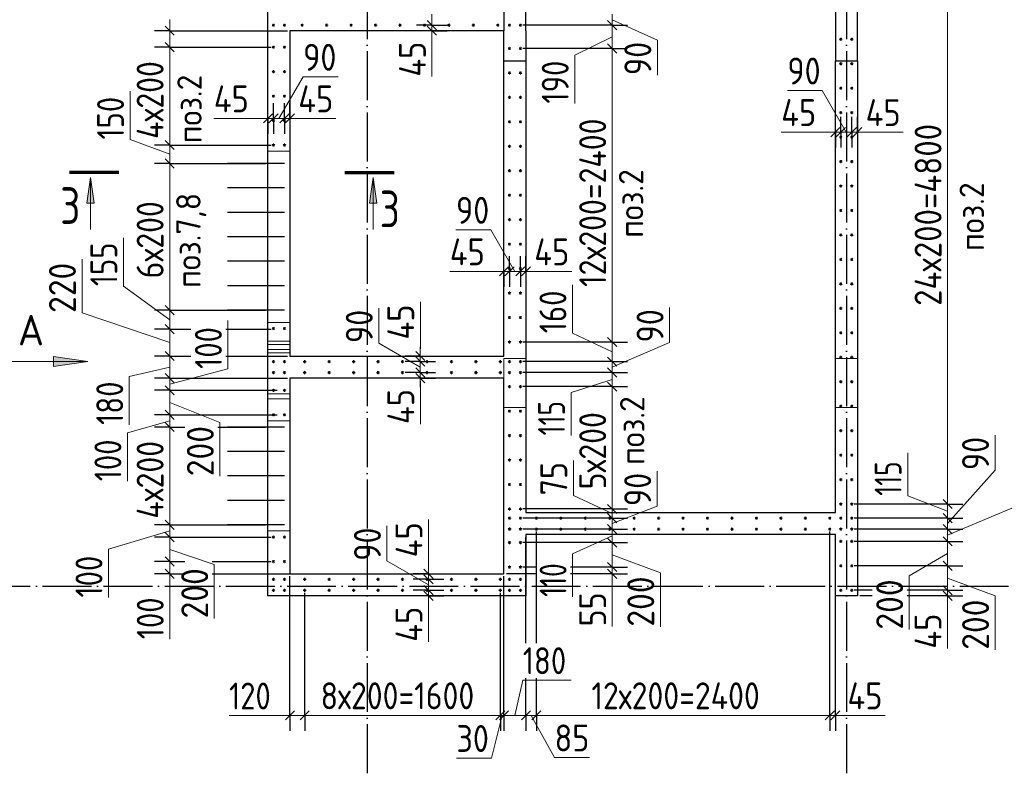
# Model space of a CAD drawing. Header units: millimetres. Extents: x -49773 to 2322955, y -3321 to 58485.
# Tile 279 of 580: x 1084516 to 1092569, y 29546 to 35674. Entities that reach past the tile are written whole.
import ezdxf

# ---------------------------------------------------------------- set-up
doc = ezdxf.new("R2010")
doc.units = ezdxf.units.MM
for name, pattern in [('______11', [500, 400, -50, 0, -50]), ('______2', [270, 200, -70]), ('______5', [1100, 800, -100, 100, -100])]:
    doc.linetypes.add(name, pattern=pattern)
for name, color, linetype, lineweight in [('Standard', 7, 'Continuous', 25), ('Арм.стержн. вертикальными 1', 22, 'Continuous', 35), ('Обозначение разреза_ общее', 7, 'Continuous', 25), ('Размерная линия_ общее', 7, 'Continuous', 13), ('Стена_ общее', 7, 'Continuous', 35)]:
    doc.layers.add(name, color=color, linetype=linetype, lineweight=lineweight)
doc.layers.add('Осевая линия_ общее', color=7, linetype='______5', lineweight=13, true_color=0xa0a0a0)
doc.styles.add('ISOCPEUR', font='txt')

msp = doc.modelspace()

# ---------------------------------------------------------------- hatches: boundary and pattern name
at = {"layer": 'Обозначение разреза_ общее', "linetype": 'Continuous', "lineweight": 13, "transparency": 33554687}
for points in [[(1085065.7, 34173.5), (1085095.7, 34383.5), (1085125.7, 34173.5)], [(1087377, 34173.5), (1087407, 34383.5), (1087437, 34173.5)], [(1084792.9, 32919.6), (1085072.9, 32879.6), (1084792.9, 32839.6)]]:
    msp.add_hatch(color=7, dxfattribs=at).paths.add_polyline_path(points, flags=16)

# ---------------------------------------------------------------- linework, layer by layer
at = {"layer": 'Арм.стержн. вертикальными 1', "color": 4, "linetype": 'Continuous', "lineweight": 25, "transparency": 33554687}
for p, q in [((1086591.7, 34498.9), (1086216.7, 34498.9)), ((1086681.7, 34498.9), (1086386.7, 34498.9)), ((1086591.7, 34298.9), (1086216.7, 34298.9)), ((1086681.7, 34298.9), (1086386.7, 34298.9)), ((1086591.7, 34098.9), (1086216.7, 34098.9)), ((1086681.7, 34098.9), (1086386.7, 34098.9)), ((1086591.7, 33898.9), (1086216.7, 33898.9)), ((1086681.7, 33898.9), (1086386.7, 33898.9)), ((1086591.7, 33698.9), (1086216.7, 33698.9)), ((1086681.7, 33698.9), (1086386.7, 33698.9)), ((1086591.7, 33498.9), (1086216.7, 33498.9)), ((1086681.7, 33498.9), (1086386.7, 33498.9)), ((1086591.7, 33298.9), (1086216.7, 33298.9)), ((1086681.7, 33298.9), (1086386.7, 33298.9)), ((1086591.7, 32343.9), (1086216.7, 32343.9)), ((1086681.7, 32343.9), (1086386.7, 32343.9)), ((1086591.7, 32143.9), (1086216.7, 32143.9)), ((1086681.7, 32143.9), (1086386.7, 32143.9)), ((1086591.7, 31943.9), (1086216.7, 31943.9)), ((1086681.7, 31943.9), (1086386.7, 31943.9)), ((1086591.7, 31743.9), (1086216.7, 31743.9)), ((1086681.7, 31743.9), (1086386.7, 31743.9)), ((1086591.7, 31543.9), (1086216.7, 31543.9)), ((1086681.7, 31543.9), (1086386.7, 31543.9))]:
    msp.add_line(p, q, dxfattribs=at)
at = {"layer": 'Арм.стержн. вертикальными 1', "color": 4, "linetype": 'Continuous', "lineweight": 50, "transparency": 33554687}
for centre in [(1086592.1, 35628.9), (1086681.7, 35628.9), (1086826.7, 35629.4), (1087026.7, 35629.4), (1087226.7, 35629.4), (1087426.7, 35629.4), (1087626.7, 35629.4), (1087826.7, 35629.4), (1088026.7, 35629.4), (1088226.7, 35629.4), (1088426.7, 35629.4), (1088522.1, 35628.9), (1088611.7, 35628.9), (1091231.7, 35513.9), (1091321.7, 35513.9), (1086592.1, 35448.9), (1086681.7, 35448.9), (1088522.1, 35438.9), (1088611.7, 35438.9), (1091231.7, 35313.9), (1091321.7, 35313.9), (1086592.1, 35248.9), (1086681.7, 35248.9), (1088522.1, 35238.9), (1088611.7, 35238.9), (1091231.7, 35113.9), (1091321.7, 35113.9), (1086592.1, 35048.9), (1086681.7, 35048.9), (1088522.1, 35038.9), (1088611.7, 35038.9), (1091231.7, 34913.9), (1091321.7, 34913.9), (1086592.1, 34848.9), (1086681.7, 34848.9), (1088522.1, 34838.9), (1088611.7, 34838.9), (1091231.7, 34713.9), (1091321.7, 34713.9), (1086592.1, 34648.9), (1086681.7, 34648.9), (1088522.1, 34638.9), (1088611.7, 34638.9), (1091231.7, 34513.9), (1091321.7, 34513.9), (1088522.1, 34438.9), (1088611.7, 34438.9), (1091231.7, 34313.9), (1091321.7, 34313.9), (1088522.1, 34238.9), (1088611.7, 34238.9), (1091231.7, 34113.9), (1091321.7, 34113.9), (1088522.1, 34038.9), (1088611.7, 34038.9), (1091231.7, 33913.9), (1091321.7, 33913.9), (1088522.1, 33838.9), (1088611.7, 33838.9), (1091231.7, 33713.9), (1091321.7, 33713.9), (1088522.1, 33638.9), (1088611.7, 33638.9), (1091231.7, 33513.9), (1091321.7, 33513.9), (1088522.1, 33438.9), (1088611.7, 33438.9), (1091231.7, 33313.9), (1091321.7, 33313.9), (1088522.1, 33238.9), (1088611.7, 33238.9), (1086592.1, 33148.9), (1086681.7, 33148.9), (1091231.7, 33113.9), (1091321.7, 33113.9), (1088522.1, 33038.9), (1088611.7, 33038.9), (1086592.1, 32878.4), (1086681.7, 32878.4), (1086847.2, 32878.4), (1087047.2, 32878.4), (1087247.2, 32878.4), (1087447.2, 32878.4), (1087647.2, 32878.4), (1087847.2, 32878.4), (1088047.2, 32878.4), (1088247.2, 32878.4), (1088447.2, 32878.4), (1088522.1, 32878.4), (1088611.7, 32878.4), (1091231.7, 32913.9), (1091321.7, 32913.9), (1086592.1, 32788.9), (1086681.7, 32788.9), (1086847.2, 32788.9), (1087047.2, 32788.9), (1087247.2, 32788.9), (1087447.2, 32788.9), (1087647.2, 32788.9), (1087847.2, 32788.9), (1088047.2, 32788.9), (1088247.2, 32788.9), (1088447.2, 32788.9), (1088522.1, 32788.9), (1088611.7, 32788.9), (1091231.7, 32713.9), (1091321.7, 32713.9), (1086592.1, 32643.9), (1086681.7, 32643.9), (1088522.1, 32673.9), (1088611.7, 32673.9), (1088522.1, 32473.9), (1088611.7, 32473.9), (1091231.7, 32513.9), (1091321.7, 32513.9), (1086592.1, 32443.9), (1086681.7, 32443.9), (1091231.7, 32313.9), (1091321.7, 32313.9), (1088522.1, 32273.9), (1088611.7, 32273.9), (1088522.1, 32073.9), (1088611.7, 32073.9), (1091231.7, 32113.9), (1091321.7, 32113.9), (1091231.7, 31913.9), (1091321.7, 31913.9), (1088522.1, 31873.9), (1088611.7, 31873.9), (1088522.1, 31673.9), (1088611.7, 31673.9), (1091231.7, 31713.9), (1091321.7, 31713.9), (1088522.6, 31598.9), (1088612.2, 31598.9), (1088741.7, 31598.9), (1088941.7, 31598.9), (1089141.7, 31598.9), (1089341.7, 31598.9), (1089541.7, 31598.9), (1089741.7, 31598.9), (1089941.7, 31598.9), (1090141.7, 31598.9), (1090341.7, 31598.9), (1090541.7, 31598.9), (1090741.7, 31598.9), (1090941.7, 31598.9), (1091141.7, 31598.9), (1091231.7, 31598.9), (1091321.2, 31598.9), (1088522.6, 31509.4), (1088612.2, 31509.4), (1088741.7, 31508.9), (1088941.7, 31508.9), (1089141.7, 31508.9), (1089341.7, 31508.9), (1089541.7, 31508.9), (1089741.7, 31508.9), (1089941.7, 31508.9), (1090141.7, 31508.9), (1090341.7, 31508.9), (1090541.7, 31508.9), (1090741.7, 31508.9), (1090941.7, 31508.9), (1091141.7, 31508.9), (1091231.7, 31509.4), (1091321.2, 31509.4), (1086592.1, 31443.9), (1086681.7, 31443.9), (1088522.2, 31398.9), (1088611.7, 31398.9), (1091231.7, 31408.9), (1091321.7, 31408.9), (1086592.1, 31243.9), (1086681.7, 31243.9), (1088522.2, 31198.9), (1088611.7, 31198.9), (1091231.7, 31208.9), (1091321.7, 31208.9), (1086592.1, 31098.4), (1086681.7, 31098.4), (1086847.2, 31098.4), (1087047.2, 31098.4), (1087247.2, 31098.4), (1087447.2, 31098.4), (1087647.2, 31098.4), (1087847.2, 31098.4), (1088047.2, 31098.4), (1088247.2, 31098.4), (1088447.2, 31098.4), (1088522.1, 31098.4), (1088611.7, 31098.4), (1086592.1, 31008.9), (1086681.7, 31008.9), (1086847.2, 31008.9), (1087047.2, 31008.9), (1087247.2, 31008.9), (1087447.2, 31008.9), (1087647.2, 31008.9), (1087847.2, 31008.9), (1088047.2, 31008.9), (1088247.2, 31008.9), (1088447.2, 31008.9), (1088522.1, 31008.9), (1088611.7, 31008.9), (1091231.7, 31008.9), (1091321.7, 31008.9)]:
    msp.add_circle(centre, 5, dxfattribs=at)
at = {"layer": 'Обозначение разреза_ общее', "color": 7, "linetype": 'Continuous', "lineweight": 70, "transparency": 33554687}
for p, q in [((1085326.4, 34423.5), (1084924.4, 34423.5)), ((1087176.4, 34423.5), (1087578.4, 34423.5))]:
    msp.add_line(p, q, dxfattribs=at)
at = {"layer": 'Обозначение разреза_ общее', "color": 7, "linetype": 'Continuous', "lineweight": 13, "transparency": 33554687}
for p, q in [((1085065.7, 34173.5), (1085095.7, 34383.5)), ((1085095.7, 34383.5), (1085095.7, 33959.5)), ((1085095.7, 34383.5), (1085095.7, 34383.5)), ((1085095.7, 34383.5), (1085095.7, 34383.5)), ((1085095.7, 34383.5), (1085095.7, 34383.5)), ((1085095.7, 34383.5), (1085125.7, 34173.5)), ((1087377, 34173.5), (1087407, 34383.5)), ((1087407, 34383.5), (1087407, 33959.5)), ((1087407, 34383.5), (1087407, 34383.5)), ((1087407, 34383.5), (1087407, 34383.5)), ((1087407, 34383.5), (1087407, 34383.5)), ((1087407, 34383.5), (1087437, 34173.5)), ((1085125.7, 34173.5), (1085065.7, 34173.5)), ((1085095.7, 34173.5), (1085095.7, 34158.5)), ((1087437, 34173.5), (1087377, 34173.5)), ((1087407, 34173.5), (1087407, 34158.5)), ((1085072.9, 32879.6), (1083732.9, 32879.6)), ((1084792.9, 32879.6), (1084772.9, 32879.6)), ((1084792.9, 32839.6), (1084792.9, 32919.6)), ((1084792.9, 32919.6), (1085072.9, 32879.6)), ((1085072.9, 32879.6), (1084792.9, 32839.6)), ((1085072.9, 32879.6), (1085072.9, 32879.6)), ((1085072.9, 32879.6), (1085072.9, 32879.6)), ((1085072.9, 32879.6), (1085072.9, 32879.6))]:
    msp.add_line(p, q, dxfattribs=at)
at = {"layer": 'Осевая линия_ общее', "color": 253, "linetype": '______11', "lineweight": -3, "true_color": 0xa0a0a0, "transparency": 33554687}
for p, q in [((1087356.7, 36915.9), (1087356.7, 20029.5)), ((1091276.7, 36915.9), (1091276.7, 20029.5)), ((1055696.7, 31043.9), (1100211.6, 31043.9))]:
    msp.add_line(p, q, dxfattribs=at)
at = {"layer": 'Размерная линия_ общее', "color": 7, "linetype": 'Continuous', "lineweight": 13, "transparency": 33554687}
for p, q in [((1092105.2, 31713.9), (1092105.2, 36513.9)), ((1085743, 35516.4), (1085743.4, 35676.2)), ((1087887.4, 35629.4), (1087887.4, 35718.9)), ((1089362.1, 35628.9), (1089362.1, 35718.4)), ((1089362.1, 35673.6), (1089731.6, 35506.9)), ((1085743, 35583.9), (1085743, 35658.9)), ((1087887.4, 35583.9), (1087887.4, 35629.4)), ((1087887.4, 35606.6), (1087888, 35516.2)), ((1089362.1, 35438.9), (1089362.1, 35628.9)), ((1085743, 35448.9), (1085743, 35583.9)), ((1087887.4, 35583.9), (1087887.4, 35508.9)), ((1087888, 35516.2), (1087888, 35208.2)), ((1089362.1, 35533.9), (1089055.9, 35384.1)), ((1085743, 34648.9), (1085743, 35448.9)), ((1089362.1, 33038.9), (1089362.1, 35438.9)), ((1089731.6, 35506.9), (1089731.6, 35220.9)), ((1089055.9, 35384.1), (1089055.9, 34988.1)), ((1086636.4, 34867.1), (1086834.3, 35206.5)), ((1086834.3, 35206.5), (1087120.3, 35206.5)), ((1085419.2, 34693.8), (1085419.2, 35089.8)), ((1091080.3, 35094.1), (1090794.3, 35094.1)), ((1091276.4, 34754.8), (1091080.3, 35094.1)), ((1086411.6, 34866.8), (1086103.7, 34866.8)), ((1086569.2, 34867.1), (1086411.6, 34866.8)), ((1086546.7, 34867.1), (1086471.7, 34867.1)), ((1086591.7, 34867.1), (1086546.7, 34867.1)), ((1086681.2, 34867.1), (1086591.7, 34867.1)), ((1086726.7, 34867.1), (1086681.2, 34867.1)), ((1086703.9, 34867.1), (1086794.4, 34866.5)), ((1086726.7, 34867.1), (1086801.7, 34867.1)), ((1086794.4, 34866.5), (1087102.4, 34866.5)), ((1091051.7, 34754.5), (1090743.7, 34754.5)), ((1091209.2, 34754.8), (1091051.7, 34754.5)), ((1091186.7, 34754.8), (1091111.7, 34754.8)), ((1091231.7, 34754.8), (1091186.7, 34754.8)), ((1091321.2, 34754.8), (1091231.7, 34754.8)), ((1091366.7, 34754.8), (1091321.2, 34754.8)), ((1091343.9, 34754.8), (1091434.4, 34754.2)), ((1091366.7, 34754.8), (1091441.7, 34754.8)), ((1091434.4, 34754.2), (1091742.3, 34754.2)), ((1085743, 34573.9), (1085419.2, 34693.8)), ((1085743, 34498.9), (1085743, 34648.9)), ((1085743, 33298.9), (1085743, 34498.9)), ((1088370.3, 33955.5), (1088084.3, 33955.5)), ((1088566.4, 33616.2), (1088370.3, 33955.5)), ((1085364.6, 33495.5), (1085364.6, 33891.5)), ((1085025.9, 33276.2), (1085025.9, 33716.2)), ((1088341.7, 33615.8), (1088033.7, 33615.8)), ((1088499.2, 33616.2), (1088341.7, 33615.8)), ((1088476.7, 33616.2), (1088401.7, 33616.2)), ((1088521.7, 33616.2), (1088476.7, 33616.2)), ((1088611.2, 33616.2), (1088521.7, 33616.2)), ((1088656.7, 33616.2), (1088611.2, 33616.2)), ((1088633.9, 33616.2), (1088724.4, 33615.5)), ((1088656.7, 33616.2), (1088731.7, 33616.2)), ((1088724.4, 33615.5), (1089032.3, 33615.5)), ((1089037.1, 33110.7), (1089037.1, 33506.7)), ((1085743, 33221.4), (1085364.6, 33495.5)), ((1087793, 33058.9), (1087793, 33366.9)), ((1085743, 33033.9), (1085025.9, 33276.2)), ((1085743, 33143.9), (1085743, 33298.9)), ((1087453.4, 33030.3), (1087453.4, 33316.3)), ((1089831.6, 33035.2), (1089831.6, 33321.2)), ((1086219.6, 32819), (1086219.6, 33215)), ((1085743, 32923.9), (1085743, 33143.9)), ((1089362.1, 32958.7), (1089037.1, 33110.7)), ((1087792.7, 32834.1), (1087453.4, 33030.3)), ((1087792.7, 32901.4), (1087793, 33058.9)), ((1089362.1, 32878.4), (1089362.1, 33038.9)), ((1089362.1, 32833.6), (1089831.6, 33035.2)), ((1087792.7, 32923.9), (1087792.7, 32998.9)), ((1085743, 32743.9), (1085743, 32923.9)), ((1087792.7, 32878.9), (1087792.7, 32923.9)), ((1087792.7, 32789.4), (1087792.7, 32878.9)), ((1089362.1, 32788.9), (1089362.1, 32878.4)), ((1085743, 32833.9), (1085412.8, 32757.5)), ((1085743, 32693.9), (1086219.6, 32819)), ((1087792.7, 32743.9), (1087792.7, 32789.4)), ((1089362.1, 32673.9), (1089362.1, 32788.9)), ((1085412.8, 32757.5), (1085412.8, 32361.5)), ((1085743, 32643.9), (1085743, 32743.9)), ((1087792.7, 32766.6), (1087793.3, 32676.2)), ((1087792.7, 32743.9), (1087792.7, 32668.9)), ((1089362.1, 32731.4), (1089025.6, 32627.2)), ((1085743, 32443.9), (1085743, 32643.9)), ((1087793.3, 32676.2), (1087793.3, 32368.2)), ((1089025.6, 32627.2), (1089025.6, 32275.2)), ((1089362.1, 31673.9), (1089362.1, 32673.9)), ((1085743, 32543.9), (1086153.5, 32381.3)), ((1085743, 32393.9), (1085397.8, 32296.1)), ((1085743, 32343.9), (1085743, 32443.9)), ((1086153.5, 32381.3), (1086153.5, 31941.3)), ((1085397.8, 32296.1), (1085397.8, 31900.1)), ((1085743, 31543.9), (1085743, 32343.9)), ((1092493.2, 31991.5), (1092493.2, 32277.5)), ((1091778.2, 31781.6), (1091778.2, 32133.6)), ((1089044.5, 31784.6), (1089044.5, 32070.6)), ((1089730.2, 31697.4), (1089730.2, 31983.4)), ((1092105.2, 31554.1), (1092493.2, 31991.5)), ((1089362.1, 31636.4), (1089044.5, 31784.6)), ((1092105.2, 31656.4), (1091778.2, 31781.6)), ((1092105.2, 31459.1), (1092878, 31786.3)), ((1089362.1, 31554.1), (1089730.2, 31697.4)), ((1089362.1, 31598.9), (1089362.1, 31673.9)), ((1092105.2, 31598.9), (1092105.2, 31713.9)), ((1087859.8, 31278.9), (1087859.8, 31586.9)), ((1089362.1, 31509.4), (1089362.1, 31598.9)), ((1092105.2, 31509.4), (1092105.2, 31598.9)), ((1085743, 31493.9), (1085243, 31345.5)), ((1085743, 31443.9), (1085743, 31543.9)), ((1087520.1, 31250.3), (1087520.1, 31536.3)), ((1089362.1, 31398.9), (1089362.1, 31509.4)), ((1092105.2, 31408.9), (1092105.2, 31509.4)), ((1085743, 31243.9), (1085743, 31443.9)), ((1089362.1, 31454.1), (1089038.4, 31307.2)), ((1092105.2, 31208.9), (1092105.2, 31408.9)), ((1085243, 31345.5), (1085243, 30949.6)), ((1085743, 31343.9), (1086107.6, 31218.7)), ((1089362.1, 31198.9), (1089362.1, 31398.9)), ((1085743, 31143.9), (1085743, 31243.9)), ((1087859.4, 31054.1), (1087520.1, 31250.3)), ((1087859.4, 31121.4), (1087859.8, 31278.9)), ((1089038.4, 31307.2), (1089038.4, 30955.2)), ((1089362.1, 31298.9), (1089755.6, 31151.6)), ((1092105.2, 31308.9), (1091791.1, 31127.3)), ((1085743, 31193.9), (1085744, 31004.7)), ((1086107.6, 31218.7), (1086107.6, 30778.7)), ((1087859.4, 31143.9), (1087859.4, 31218.9)), ((1089362.1, 31143.9), (1089362.1, 31198.9)), ((1089362.1, 31171.4), (1089362.2, 30999.4)), ((1092105.2, 31008.9), (1092105.2, 31208.9)), ((1085743, 31143.9), (1085743, 31068.9)), ((1087859.4, 31098.9), (1087859.4, 31143.9)), ((1087859.4, 31009.4), (1087859.4, 31098.9)), ((1089362.1, 31143.9), (1089362.1, 31068.9)), ((1089755.6, 31151.6), (1089755.6, 30711.6)), ((1091791.1, 31127.3), (1091791.1, 30687.3)), ((1092105.2, 31108.9), (1092493.3, 30962.4)), ((1085744, 31004.7), (1085744, 30608.7)), ((1087859.4, 30963.9), (1087859.4, 31009.4)), ((1092105.2, 30963.9), (1092105.2, 31008.9)), ((1087859.4, 30986.6), (1087860, 30896.2)), ((1087859.4, 30963.9), (1087859.4, 30888.9)), ((1089362.2, 30999.4), (1089362.2, 30713.4)), ((1092105.2, 30986.4), (1092104.7, 30839.9)), ((1092105.2, 30963.9), (1092105.2, 30888.9)), ((1092493.3, 30962.4), (1092493.3, 30522.4)), ((1087860, 30896.2), (1087860, 30588.2)), ((1092104.7, 30839.9), (1092104.7, 30531.9)), ((1088566.7, 29986.4), (1088630.9, 30273.2)), ((1088630.9, 30273.2), (1089026.9, 30273.2)), ((1086624.4, 29984.6), (1086228.4, 29984.6)), ((1086786.9, 29986.4), (1086624.4, 29984.6)), ((1086726.7, 29986.4), (1086651.7, 29986.4)), ((1086726.7, 29986.4), (1086847.2, 29986.4)), ((1086847.2, 29986.4), (1088447.2, 29986.4)), ((1088461.9, 29986.4), (1088373.7, 29637.3)), ((1088447.2, 29986.4), (1088476.7, 29986.4)), ((1088476.7, 29986.4), (1088656.7, 29986.4)), ((1088656.7, 29986.4), (1088741.7, 29986.4)), ((1088699.2, 29986.4), (1088890.6, 29641.8)), ((1088741.7, 29986.4), (1091141.7, 29986.4)), ((1091141.7, 29986.4), (1091186.7, 29986.4)), ((1091164.2, 29986.4), (1091285.6, 29985.8)), ((1091186.7, 29986.4), (1091261.7, 29986.4)), ((1091285.6, 29985.8), (1091593.6, 29985.8)), ((1088373.7, 29637.3), (1088087.7, 29637.3)), ((1088890.6, 29641.8), (1089176.6, 29641.8))]:
    msp.add_line(p, q, dxfattribs=at)
at = {"layer": 'Размерная линия_ общее', "color": 7, "linetype": 'Continuous', "lineweight": 25, "transparency": 33554687}
for p, q in [((1085780.5, 35546.4), (1085705.5, 35621.4)), ((1087924.9, 35591.9), (1087849.9, 35666.9)), ((1087924.9, 35546.4), (1087849.9, 35621.4)), ((1089399.6, 35591.4), (1089324.6, 35666.4)), ((1085780.5, 35411.4), (1085705.5, 35486.4)), ((1089399.6, 35401.4), (1089324.6, 35476.4)), ((1086584.2, 34904.6), (1086509.2, 34829.6)), ((1086629.2, 34904.6), (1086554.2, 34829.6)), ((1086718.7, 34904.6), (1086643.7, 34829.6)), ((1086764.2, 34904.6), (1086689.2, 34829.6)), ((1091224.2, 34792.3), (1091149.2, 34717.3)), ((1091269.2, 34792.3), (1091194.2, 34717.3)), ((1091358.7, 34792.3), (1091283.7, 34717.3)), ((1091404.2, 34792.3), (1091329.2, 34717.3)), ((1085780.5, 34611.4), (1085705.5, 34686.4)), ((1085780.5, 34461.4), (1085705.5, 34536.4)), ((1088514.2, 33653.7), (1088439.2, 33578.7)), ((1088559.2, 33653.7), (1088484.2, 33578.7)), ((1088648.7, 33653.7), (1088573.7, 33578.7)), ((1088694.2, 33653.7), (1088619.2, 33578.7)), ((1085780.5, 33261.4), (1085705.5, 33336.4)), ((1085780.5, 33106.4), (1085705.5, 33181.4)), ((1089399.6, 33001.4), (1089324.6, 33076.4)), ((1085780.5, 32886.4), (1085705.5, 32961.4)), ((1087830.2, 32886.4), (1087755.2, 32961.4)), ((1087830.2, 32841.4), (1087755.2, 32916.4)), ((1089399.6, 32840.9), (1089324.6, 32915.9)), ((1085780.5, 32706.4), (1085705.5, 32781.4)), ((1087830.2, 32751.9), (1087755.2, 32826.9)), ((1087830.2, 32706.4), (1087755.2, 32781.4)), ((1089399.6, 32751.4), (1089324.6, 32826.4)), ((1089399.6, 32636.4), (1089324.6, 32711.4)), ((1085780.5, 32606.4), (1085705.5, 32681.4)), ((1085780.5, 32406.4), (1085705.5, 32481.4)), ((1085780.5, 32306.4), (1085705.5, 32381.4)), ((1092142.7, 31676.4), (1092067.7, 31751.4)), ((1089399.6, 31636.4), (1089324.6, 31711.4)), ((1085780.5, 31506.4), (1085705.5, 31581.4)), ((1089399.6, 31561.4), (1089324.6, 31636.4)), ((1092142.7, 31561.4), (1092067.7, 31636.4)), ((1089399.6, 31471.9), (1089324.6, 31546.9)), ((1092142.7, 31471.9), (1092067.7, 31546.9)), ((1085780.5, 31406.4), (1085705.5, 31481.4)), ((1089399.6, 31361.4), (1089324.6, 31436.4)), ((1092142.7, 31371.4), (1092067.7, 31446.4)), ((1085780.5, 31206.4), (1085705.5, 31281.4)), ((1092142.7, 31171.4), (1092067.7, 31246.4)), ((1085780.5, 31106.4), (1085705.5, 31181.4)), ((1087896.9, 31106.4), (1087821.9, 31181.4)), ((1089399.6, 31161.4), (1089324.6, 31236.4)), ((1089399.6, 31106.4), (1089324.6, 31181.4)), ((1087896.9, 31061.4), (1087821.9, 31136.4)), ((1087896.9, 30971.9), (1087821.9, 31046.9)), ((1087896.9, 30926.4), (1087821.9, 31001.4)), ((1092142.7, 30971.4), (1092067.7, 31046.4)), ((1092142.7, 30926.4), (1092067.7, 31001.4)), ((1086689.2, 29948.9), (1086764.2, 30023.8)), ((1086809.7, 29948.9), (1086884.7, 30023.8)), ((1088409.7, 29948.9), (1088484.7, 30023.8)), ((1088439.2, 29948.9), (1088514.2, 30023.8)), ((1088619.2, 29948.9), (1088694.2, 30023.8)), ((1088704.2, 29948.9), (1088779.2, 30023.8)), ((1091104.2, 29948.9), (1091179.2, 30023.8)), ((1091149.2, 29948.9), (1091224.2, 30023.8))]:
    msp.add_line(p, q, dxfattribs=at)
at = {"layer": 'Размерная линия_ общее', "color": 253, "linetype": 'Continuous', "lineweight": -3, "true_color": 0xa0a0a0, "transparency": 33554687}
for p, q in [((1087887.4, 35629.4), (1087762.4, 35629.4)), ((1087887.4, 35629.4), (1088012.4, 35629.4)), ((1089362.1, 35628.9), (1089237.1, 35628.9)), ((1089362.1, 35628.9), (1089487.1, 35628.9)), ((1085743, 35583.9), (1085618, 35583.9)), ((1085743, 35583.9), (1085868, 35583.9)), ((1085743, 35583.9), (1086706.7, 35583.9)), ((1087887.4, 35583.9), (1087762.4, 35583.9)), ((1087887.4, 35583.9), (1088012.4, 35583.9)), ((1087887.4, 35583.9), (1087914.2, 35583.9)), ((1085743, 35448.9), (1085618, 35448.9)), ((1085743, 35448.9), (1085868, 35448.9)), ((1085743, 35448.9), (1086572.1, 35448.9)), ((1089362.1, 35438.9), (1089237.1, 35438.9)), ((1089362.1, 35438.9), (1089487.1, 35438.9)), ((1086546.7, 34867.1), (1086546.7, 34992.1)), ((1086591.7, 34867.1), (1086591.7, 34992.1)), ((1086681.2, 34867.1), (1086681.2, 34992.1)), ((1086726.7, 34867.1), (1086726.7, 34992.1)), ((1086546.7, 34867.1), (1086546.7, 34742.1)), ((1086546.7, 34867.1), (1086546.7, 34840.4)), ((1086591.7, 34867.1), (1086591.7, 34742.1)), ((1086681.2, 34867.1), (1086681.2, 34742.1)), ((1086726.7, 34867.1), (1086726.7, 34742.1)), ((1086726.7, 34867.1), (1086726.7, 34840.4)), ((1091186.7, 34754.8), (1091186.7, 34879.8)), ((1091231.7, 34754.8), (1091231.7, 34879.8)), ((1091321.2, 34754.8), (1091321.2, 34879.8)), ((1091366.7, 34754.8), (1091366.7, 34879.8)), ((1091186.7, 34754.8), (1091186.7, 34629.8)), ((1091186.7, 34754.8), (1091186.7, 34728)), ((1091231.7, 34754.8), (1091231.7, 34629.8)), ((1091321.2, 34754.8), (1091321.2, 34629.8)), ((1091366.7, 34754.8), (1091366.7, 34629.8)), ((1091366.7, 34754.8), (1091366.7, 34728)), ((1085743, 34648.9), (1085618, 34648.9)), ((1085743, 34648.9), (1085868, 34648.9)), ((1085743, 34648.9), (1086572.1, 34648.9)), ((1085743, 34498.9), (1085618, 34498.9)), ((1085743, 34498.9), (1085868, 34498.9)), ((1085743, 34498.9), (1086526.7, 34498.9)), ((1088476.7, 33616.2), (1088476.7, 33741.2)), ((1088521.7, 33616.2), (1088521.7, 33741.2)), ((1088611.2, 33616.2), (1088611.2, 33741.2)), ((1088656.7, 33616.2), (1088656.7, 33741.2)), ((1088476.7, 33616.2), (1088476.7, 33491.2)), ((1088476.7, 33616.2), (1088476.7, 33589.4)), ((1088521.7, 33616.2), (1088521.7, 33491.2)), ((1088611.2, 33616.2), (1088611.2, 33491.2)), ((1088656.7, 33616.2), (1088656.7, 33491.2)), ((1088656.7, 33616.2), (1088656.7, 33589.4)), ((1085743, 33298.9), (1085618, 33298.9)), ((1085743, 33298.9), (1085868, 33298.9)), ((1085743, 33298.9), (1086526.7, 33298.9)), ((1085743, 33143.9), (1085618, 33143.9)), ((1085743, 33143.9), (1085868, 33143.9)), ((1085743, 33143.9), (1085916.6, 33143.9)), ((1086202.6, 33143.9), (1086572.1, 33143.9)), ((1089362.1, 33038.9), (1089237.1, 33038.9)), ((1089362.1, 33038.9), (1089487.1, 33038.9)), ((1085743, 32923.9), (1085618, 32923.9)), ((1085743, 32923.9), (1085868, 32923.9)), ((1085743, 32923.9), (1085916.6, 32923.9)), ((1086202.6, 32923.9), (1086706.7, 32923.9)), ((1087792.7, 32923.9), (1087667.7, 32923.9)), ((1087792.7, 32878.9), (1087667.7, 32878.9)), ((1087792.7, 32923.9), (1087917.7, 32923.9)), ((1087792.7, 32923.9), (1087819.5, 32923.9)), ((1087792.7, 32878.9), (1087917.7, 32878.9)), ((1089362.1, 32878.4), (1089237.1, 32878.4)), ((1089362.1, 32878.4), (1089487.1, 32878.4)), ((1087792.7, 32789.4), (1087667.7, 32789.4)), ((1087792.7, 32789.4), (1087917.7, 32789.4)), ((1089362.1, 32788.9), (1089237.1, 32788.9)), ((1089362.1, 32788.9), (1089487.1, 32788.9)), ((1085743, 32743.9), (1085618, 32743.9)), ((1085743, 32743.9), (1085868, 32743.9)), ((1087792.7, 32743.9), (1087667.7, 32743.9)), ((1087792.7, 32743.9), (1087917.7, 32743.9)), ((1087792.7, 32743.9), (1087819.5, 32743.9)), ((1085743, 32643.9), (1085618, 32643.9)), ((1085743, 32643.9), (1085868, 32643.9)), ((1089362.1, 32673.9), (1089237.1, 32673.9)), ((1089362.1, 32673.9), (1089487.1, 32673.9)), ((1085743, 32443.9), (1085618, 32443.9)), ((1085743, 32443.9), (1085868, 32443.9)), ((1085743, 32343.9), (1085618, 32343.9)), ((1085743, 32343.9), (1085868, 32343.9)), ((1085743, 32343.9), (1085850.5, 32343.9)), ((1086136.5, 32343.9), (1086526.7, 32343.9)), ((1089362.1, 31673.9), (1089237.1, 31673.9)), ((1089362.1, 31673.9), (1089487.1, 31673.9)), ((1092105.2, 31713.9), (1091980.2, 31713.9)), ((1092105.2, 31713.9), (1092230.2, 31713.9)), ((1089362.1, 31598.9), (1089237.1, 31598.9)), ((1089362.1, 31598.9), (1089487.1, 31598.9)), ((1092105.2, 31598.9), (1091980.2, 31598.9)), ((1092105.2, 31598.9), (1092230.2, 31598.9)), ((1085743, 31543.9), (1085618, 31543.9)), ((1085743, 31543.9), (1085868, 31543.9)), ((1089362.1, 31509.4), (1089237.1, 31509.4)), ((1089362.1, 31509.4), (1089487.1, 31509.4)), ((1092105.2, 31509.4), (1091980.2, 31509.4)), ((1092105.2, 31509.4), (1092230.2, 31509.4)), ((1085743, 31443.9), (1085618, 31443.9)), ((1085743, 31443.9), (1085868, 31443.9)), ((1092105.2, 31408.9), (1091980.2, 31408.9)), ((1092105.2, 31408.9), (1092230.2, 31408.9)), ((1089362.1, 31398.9), (1089237.1, 31398.9)), ((1089362.1, 31398.9), (1089487.1, 31398.9)), ((1085743, 31243.9), (1085618, 31243.9)), ((1085743, 31243.9), (1085868, 31243.9)), ((1085743, 31243.9), (1085804.6, 31243.9)), ((1086090.6, 31243.9), (1086572.1, 31243.9)), ((1088735.4, 31198.9), (1088631.7, 31198.9)), ((1089362.1, 31198.9), (1089237.1, 31198.9)), ((1089362.1, 31198.9), (1089487.1, 31198.9)), ((1092105.2, 31208.9), (1091980.2, 31208.9)), ((1092105.2, 31208.9), (1092230.2, 31208.9)), ((1085743, 31143.9), (1085618, 31143.9)), ((1085743, 31143.9), (1085868, 31143.9)), ((1085743, 31143.9), (1085804.6, 31143.9)), ((1086090.6, 31143.9), (1086756.7, 31143.9)), ((1087859.4, 31143.9), (1087734.4, 31143.9)), ((1087859.4, 31098.9), (1087734.4, 31098.9)), ((1087859.4, 31143.9), (1087984.4, 31143.9)), ((1087859.4, 31143.9), (1087886.2, 31143.9)), ((1087859.4, 31098.9), (1087984.4, 31098.9)), ((1088735.4, 31143.9), (1088496.7, 31143.9)), ((1089362.1, 31143.9), (1089237.1, 31143.9)), ((1089362.1, 31143.9), (1089487.1, 31143.9)), ((1087859.4, 31009.4), (1087734.4, 31009.4)), ((1087859.4, 31009.4), (1087984.4, 31009.4)), ((1091488.1, 31008.9), (1091341.7, 31008.9)), ((1092105.2, 31008.9), (1091980.2, 31008.9)), ((1092105.2, 31008.9), (1092230.2, 31008.9)), ((1087859.4, 30963.9), (1087734.4, 30963.9)), ((1087859.4, 30963.9), (1087984.4, 30963.9)), ((1087859.4, 30963.9), (1087886.2, 30963.9)), ((1091488.1, 30963.9), (1091386.7, 30963.9)), ((1092105.2, 30963.9), (1091980.2, 30963.9)), ((1092105.2, 30963.9), (1092230.2, 30963.9)), ((1086726.7, 29986.4), (1086726.7, 30111.4)), ((1086847.2, 29986.4), (1086847.2, 30111.4)), ((1088447.2, 29986.4), (1088447.2, 30111.4)), ((1088476.7, 29986.4), (1088476.7, 30111.4)), ((1088656.7, 29986.4), (1088656.7, 30111.4)), ((1088741.7, 29986.4), (1088741.7, 30111.4)), ((1091141.7, 29986.4), (1091141.7, 30111.4)), ((1091186.7, 29986.4), (1091186.7, 30111.4)), ((1086726.7, 29986.4), (1086726.7, 29861.3)), ((1086847.2, 29986.4), (1086847.2, 29861.3)), ((1088447.2, 29986.4), (1088447.2, 29861.3)), ((1088476.7, 29986.4), (1088476.7, 29861.3)), ((1088656.7, 29986.4), (1088656.7, 29861.3)), ((1088741.7, 29986.4), (1088741.7, 29861.3)), ((1091141.7, 29986.4), (1091141.7, 29861.3)), ((1091186.7, 29986.4), (1091186.7, 29861.3))]:
    msp.add_line(p, q, dxfattribs=at)
for points in [[(1087887.4, 35629.4), (1087870.9, 35629.4), (1087870.9, 35629.4), (1087853.7, 35629.4)], [(1089362.1, 35628.9), (1089345.1, 35628.9), (1089345.1, 35628.9), (1089343.6, 35628.9), (1089343.6, 35628.9), (1089003, 35628.9), (1089003, 35628.9), (1088631.7, 35628.9)], [(1089362.1, 35438.9), (1089345.2, 35438.9), (1089345.2, 35438.9), (1089343.7, 35438.9), (1089343.7, 35438.9), (1089016.2, 35438.9), (1089016.2, 35438.9), (1088631.7, 35438.9)], [(1086591.7, 34867.1), (1086591.7, 34883.6), (1086591.7, 34883.6), (1086591.7, 34900.8)], [(1086681.2, 34867.1), (1086681.2, 34883.6), (1086681.2, 34883.6), (1086681.2, 34900.8)], [(1091231.7, 34754.8), (1091231.7, 34771.3), (1091231.7, 34771.3), (1091231.7, 34788.5)], [(1091321.2, 34754.8), (1091321.2, 34771.2), (1091321.2, 34771.2), (1091321.2, 34788.5)], [(1088521.7, 33616.2), (1088521.7, 33632.6), (1088521.7, 33632.6), (1088521.7, 33649.9)], [(1088611.2, 33616.2), (1088611.2, 33632.6), (1088611.2, 33632.6), (1088611.2, 33649.9)], [(1089362.1, 33038.9), (1089345.2, 33038.9), (1089345.2, 33038.9), (1089345.2, 33038.9), (1089345.2, 33038.9), (1089344.5, 33038.9), (1089344.5, 33038.9), (1089182.1, 33038.9), (1089182.1, 33038.9), (1089176.2, 33038.9), (1089176.2, 33038.9), (1089025.3, 33038.9), (1089025.3, 33038.9), (1088631.7, 33038.9)], [(1087792.7, 32878.9), (1087776.1, 32878.9), (1087776.1, 32878.9), (1087759, 32878.9)], [(1089362.1, 32878.4), (1089345.2, 32878.4), (1089345.2, 32878.4), (1089345.2, 32878.4), (1089345.2, 32878.4), (1089344.5, 32878.4), (1089344.5, 32878.4), (1089193.2, 32878.4), (1089193.2, 32878.4), (1089187.7, 32878.4), (1089187.7, 32878.4), (1089047.1, 32878.4), (1089047.1, 32878.4), (1088631.7, 32878.4)], [(1087792.7, 32789.4), (1087776.1, 32789.4), (1087776.1, 32789.4), (1087759, 32789.4)], [(1089362.1, 32788.9), (1089345.2, 32788.9), (1089345.2, 32788.9), (1089345.2, 32788.9), (1089345.2, 32788.9), (1089344.5, 32788.9), (1089344.5, 32788.9), (1089199.4, 32788.9), (1089199.4, 32788.9), (1089194.1, 32788.9), (1089194.1, 32788.9), (1089059.2, 32788.9), (1089059.2, 32788.9), (1088631.7, 32788.9)], [(1085743, 32743.9), (1086193.6, 32743.9), (1086193.6, 32743.9), (1086706.7, 32743.9)], [(1085743, 32643.9), (1086172.1, 32643.9), (1086172.1, 32643.9), (1086622.1, 32643.9)], [(1089362.1, 32673.9), (1089345.2, 32673.9), (1089345.2, 32673.9), (1089345.2, 32673.9), (1089345.2, 32673.9), (1089344.6, 32673.9), (1089344.6, 32673.9), (1089207.4, 32673.9), (1089207.4, 32673.9), (1089202.4, 32673.9), (1089202.4, 32673.9), (1089074.8, 32673.9), (1089074.8, 32673.9), (1088631.7, 32673.9)], [(1085743, 32443.9), (1086129, 32443.9), (1086129, 32443.9), (1086622.1, 32443.9)], [(1089362.1, 31673.9), (1089345.2, 31673.9), (1089345.2, 31673.9), (1089345.2, 31673.9), (1089345.2, 31673.9), (1089345.2, 31673.9), (1089345.2, 31673.9), (1089344.9, 31673.9), (1089344.9, 31673.9), (1089276.5, 31673.9), (1089276.5, 31673.9), (1089274, 31673.9), (1089274, 31673.9), (1089210.5, 31673.9), (1089210.5, 31673.9), (1089131.1, 31673.9), (1089131.1, 31673.9), (1089050.6, 31673.9), (1089050.6, 31673.9), (1088631.7, 31673.9)], [(1092105.2, 31713.9), (1092087.9, 31713.9), (1092087.9, 31713.9), (1092087.7, 31713.9), (1092087.7, 31713.9), (1091770.3, 31713.9), (1091770.3, 31713.9), (1091341.7, 31713.9)], [(1089362.1, 31598.9), (1089345.2, 31598.9), (1089345.2, 31598.9), (1089345.2, 31598.9), (1089345.2, 31598.9), (1089345.2, 31598.9), (1089345.2, 31598.9), (1089344.9, 31598.9), (1089344.9, 31598.9), (1089281.7, 31598.9), (1089281.7, 31598.9), (1089279.4, 31598.9), (1089279.4, 31598.9), (1089220.6, 31598.9), (1089220.6, 31598.9), (1089147.3, 31598.9), (1089147.3, 31598.9), (1089072.8, 31598.9), (1089072.8, 31598.9), (1088632.2, 31598.9)], [(1092105.2, 31598.9), (1092087.9, 31598.9), (1092087.9, 31598.9), (1092087.7, 31598.9), (1092087.7, 31598.9), (1091800.3, 31598.9), (1091800.3, 31598.9), (1091341.2, 31598.9)], [(1085743, 31543.9), (1085935.4, 31543.9), (1085935.4, 31543.9), (1086024.5, 31543.9), (1086024.5, 31543.9), (1086526.7, 31543.9)], [(1089362.1, 31509.4), (1089345.2, 31509.4), (1089345.2, 31509.4), (1089345.2, 31509.4), (1089345.2, 31509.4), (1089345.2, 31509.4), (1089345.2, 31509.4), (1089345, 31509.4), (1089345, 31509.4), (1089287.9, 31509.4), (1089287.9, 31509.4), (1089285.8, 31509.4), (1089285.8, 31509.4), (1089232.8, 31509.4), (1089232.8, 31509.4), (1089166.6, 31509.4), (1089166.6, 31509.4), (1089099.4, 31509.4), (1089099.4, 31509.4), (1088632.2, 31509.4)], [(1088741.7, 30576.2), (1088741.7, 31409), (1088741.7, 31409), (1088741.7, 31488.9)], [(1091141.7, 29986.4), (1091141.7, 30002.7), (1091141.7, 30002.7), (1091141.7, 31488.9)], [(1092105.2, 31509.4), (1092087.9, 31509.4), (1092087.9, 31509.4), (1092087.7, 31509.4), (1092087.7, 31509.4), (1091823.7, 31509.4), (1091823.7, 31509.4), (1091341.2, 31509.4)], [(1085743, 31443.9), (1085913.8, 31443.9), (1085913.8, 31443.9), (1085993.8, 31443.9), (1085993.8, 31443.9), (1086572.1, 31443.9)], [(1088656.7, 30576.2), (1088656.7, 31362), (1088656.7, 31362), (1088656.7, 31443.9)], [(1091186.7, 29986.4), (1091186.7, 30002.8), (1091186.7, 30002.8), (1091186.7, 31443.9)], [(1092105.2, 31408.9), (1092087.8, 31408.9), (1092087.8, 31408.9), (1092087.7, 31408.9), (1092087.7, 31408.9), (1091850, 31408.9), (1091850, 31408.9), (1091341.7, 31408.9)], [(1089362.1, 31398.9), (1089345.2, 31398.9), (1089345.2, 31398.9), (1089345.2, 31398.9), (1089345.2, 31398.9), (1089345.2, 31398.9), (1089345.2, 31398.9), (1089345, 31398.9), (1089345, 31398.9), (1089295.5, 31398.9), (1089295.5, 31398.9), (1089293.7, 31398.9), (1089293.7, 31398.9), (1089247.8, 31398.9), (1089247.8, 31398.9), (1089190.4, 31398.9), (1089190.4, 31398.9), (1089132.1, 31398.9), (1089132.1, 31398.9), (1088631.7, 31398.9)], [(1089362.1, 31198.9), (1089345.2, 31198.9), (1089345.2, 31198.9), (1089345.2, 31198.9), (1089345.2, 31198.9), (1089345.2, 31198.9), (1089345.2, 31198.9), (1089345.1, 31198.9), (1089345.1, 31198.9), (1089309.4, 31198.9), (1089309.4, 31198.9), (1089308.1, 31198.9), (1089308.1, 31198.9), (1089274.9, 31198.9), (1089274.9, 31198.9), (1089233.5, 31198.9), (1089233.5, 31198.9), (1089191.4, 31198.9), (1089191.4, 31198.9), (1089021.4, 31198.9)], [(1092105.2, 31208.9), (1092087.8, 31208.9), (1092087.8, 31208.9), (1092087.7, 31208.9), (1092087.7, 31208.9), (1091902.2, 31208.9), (1091902.2, 31208.9), (1091341.7, 31208.9)], [(1086726.7, 29986.4), (1086726.7, 30001.7), (1086726.7, 30001.7), (1086726.7, 30001.9), (1086726.7, 30001.9), (1086726.7, 30002.8), (1086726.7, 30002.8), (1086726.7, 30065.4), (1086726.7, 30065.4), (1086726.7, 30295.2), (1086726.7, 30295.2), (1086726.7, 31123.9)], [(1087859.4, 31098.9), (1087842.8, 31098.9), (1087842.8, 31098.9), (1087825.7, 31098.9)], [(1088476.7, 29986.4), (1088476.7, 30002.1), (1088476.7, 30002.1), (1088476.7, 30002.9), (1088476.7, 30002.9), (1088476.7, 30275.7), (1088476.7, 30275.7), (1088476.7, 31123.9)], [(1089362.1, 31143.9), (1089345.2, 31143.9), (1089345.2, 31143.9), (1089345.2, 31143.9), (1089345.2, 31143.9), (1089345.2, 31143.9), (1089345.2, 31143.9), (1089345.1, 31143.9), (1089345.1, 31143.9), (1089313.2, 31143.9), (1089313.2, 31143.9), (1089312, 31143.9), (1089312, 31143.9), (1089282.4, 31143.9), (1089282.4, 31143.9), (1089245.3, 31143.9), (1089245.3, 31143.9), (1089207.8, 31143.9), (1089207.8, 31143.9), (1089021.4, 31143.9)], [(1087859.4, 31009.4), (1087842.9, 31009.4), (1087842.9, 31009.4), (1087825.7, 31009.4)], [(1092105.2, 31008.9), (1092087.8, 31008.9), (1092087.8, 31008.9), (1092087.7, 31008.9), (1092087.7, 31008.9), (1091954.5, 31008.9), (1091954.5, 31008.9), (1091774.1, 31008.9)], [(1086847.2, 29986.4), (1086847.2, 30001.7), (1086847.2, 30001.7), (1086847.2, 30002), (1086847.2, 30002), (1086847.2, 30003.1), (1086847.2, 30003.1), (1086847.2, 30079.9), (1086847.2, 30079.9), (1086847.2, 30361.8), (1086847.2, 30361.8), (1086847.2, 30988.9)], [(1088447.2, 29986.4), (1088447.2, 30002.1), (1088447.2, 30002.1), (1088447.2, 30002.9), (1088447.2, 30002.9), (1088447.2, 30272.1), (1088447.2, 30272.1), (1088447.2, 30988.9)], [(1092105.2, 30963.9), (1092087.8, 30963.9), (1092087.8, 30963.9), (1092087.7, 30963.9), (1092087.7, 30963.9), (1091966.2, 30963.9), (1091966.2, 30963.9), (1091774.1, 30963.9)], [(1088656.7, 29986.4), (1088656.7, 30002.2), (1088656.7, 30002.2), (1088656.7, 30003.1), (1088656.7, 30003.1), (1088656.7, 30290.2)], [(1088741.7, 29986.4), (1088741.7, 30002.2), (1088741.7, 30002.2), (1088741.7, 30003.1), (1088741.7, 30003.1), (1088741.7, 30290.2)]]:
    msp.add_lwpolyline(points, dxfattribs=at)
at = {"layer": 'Стена_ общее', "color": 7, "linetype": 'Continuous', "lineweight": 25, "transparency": 33554687}
for p, q in [((1086546.7, 35583.9), (1086546.7, 35763.9)), ((1088476.7, 35738.9), (1088476.7, 35583.9)), ((1088656.7, 35583.9), (1088656.7, 35738.9)), ((1091186.7, 35738.9), (1091186.7, 35338.9)), ((1091366.7, 35338.9), (1091366.7, 35738.9)), ((1086546.7, 32923.9), (1086546.7, 35583.9)), ((1086726.7, 35583.9), (1086726.7, 32923.9)), ((1088476.7, 35583.9), (1086726.7, 35583.9)), ((1088476.7, 35338.9), (1088476.7, 35583.9)), ((1088656.7, 35583.9), (1088656.7, 35338.9)), ((1088476.7, 32923.9), (1088476.7, 35338.9)), ((1088476.7, 35338.9), (1088656.7, 35338.9)), ((1088656.7, 35338.9), (1088656.7, 32743.9)), ((1091186.7, 31643.9), (1091186.7, 35338.9)), ((1091186.7, 35338.9), (1091366.7, 35338.9)), ((1091366.7, 35338.9), (1091366.7, 30963.9)), ((1086546.7, 32743.9), (1086546.7, 32923.9)), ((1086726.7, 32923.9), (1088476.7, 32923.9)), ((1086546.7, 31143.9), (1086546.7, 32743.9)), ((1086726.7, 32743.9), (1086726.7, 31143.9)), ((1088476.7, 32743.9), (1086726.7, 32743.9)), ((1088476.7, 31143.9), (1088476.7, 32743.9)), ((1088656.7, 32743.9), (1088656.7, 31643.9)), ((1088656.7, 31643.9), (1091186.7, 31643.9)), ((1091186.7, 31463.9), (1088656.7, 31463.9)), ((1088656.7, 31463.9), (1088656.7, 30963.9)), ((1091186.7, 30963.9), (1091186.7, 31463.9)), ((1086546.7, 30963.9), (1086546.7, 31143.9)), ((1086726.7, 31143.9), (1088476.7, 31143.9)), ((1088476.7, 30963.9), (1086546.7, 30963.9)), ((1088656.7, 30963.9), (1088476.7, 30963.9)), ((1091366.7, 30963.9), (1091186.7, 30963.9))]:
    msp.add_line(p, q, dxfattribs=at)
at = {"layer": 'Стена_ общее', "color": 253, "linetype": '______2', "lineweight": 18, "true_color": 0xababab, "transparency": 33554687}
for p, q in [((1086726.7, 34598.9), (1086546.7, 34598.9)), ((1086546.7, 33198.9), (1086726.7, 33198.9)), ((1086726.7, 33046.4), (1086546.7, 33046.4)), ((1086726.7, 33018.9), (1086546.7, 33018.9)), ((1086546.7, 32978.9), (1086726.7, 32978.9)), ((1086546.7, 32951.4), (1086726.7, 32951.4)), ((1088476.7, 32903.9), (1088476.7, 32743.9)), ((1088656.7, 32903.9), (1088476.7, 32903.9)), ((1091366.7, 32903.9), (1091186.7, 32903.9)), ((1086726.7, 32613.9), (1086546.7, 32613.9)), ((1086546.7, 32573.9), (1086726.7, 32573.9)), ((1088476.7, 32503.9), (1088656.7, 32503.9)), ((1091186.7, 32503.9), (1091366.7, 32503.9)), ((1086726.7, 32393.9), (1086546.7, 32393.9)), ((1086546.7, 31493.9), (1086726.7, 31493.9))]:
    msp.add_line(p, q, dxfattribs=at)

# ---------------------------------------------------------------- texts
at = {"layer": 'Standard', "color": 7, "linetype": 'Continuous', "lineweight": 18, "transparency": 33554687, "char_height": 200, "attachment_point": 7, "rotation": 90, "style": 'ISOCPEUR'}
for s, insert, width in [('\\W0.94;поз.2', (1086005.1, 34663.1), 703.224), ('\\W0.94;поз.2', (1089616.3, 33890.5), 703.224), ('\\W0.94;поз.2', (1092402.5, 33782.6), 703.231), ('\\W0.95;поз.7,8', (1086042.7, 33479.9), 914.553), ('\\W0.94;поз.2', (1089625.9, 32034), 703.224)]:
    msp.add_mtext(s, dxfattribs=dict(at, insert=insert, width=width))
at = {"layer": 'Обозначение разреза_ общее', "color": 7, "linetype": 'Continuous', "lineweight": 25, "transparency": 33554687, "attachment_point": 7, "style": 'ISOCPEUR'}
for s, insert, char_height, width in [('\\W0.78;3', (1084847.3, 34003.9), 300, 326.407), ('\\W0.78;3', (1087460.4, 33976.8), 300, 326.397), ('\\W0.95;вид А', (1083782.1, 32971.3), 250, 1017.944)]:
    msp.add_mtext(s, dxfattribs=dict(at, insert=insert, char_height=char_height, width=width))
at = {"layer": 'Размерная линия_ общее', "color": 7, "linetype": 'Continuous', "lineweight": 25, "transparency": 33554687, "char_height": 220, "attachment_point": 7, "style": 'ISOCPEUR'}
for s, insert, width in [('\\W0.87;90', (1086834.3, 35256.5), 403.932), ('\\W0.87;90', (1090794.3, 35144.2), 403.924), ('\\W0.88;45', (1086103.7, 34916.8), 426.781), ('\\W0.88;45', (1086794.4, 34916.5), 426.797), ('\\W0.88;45', (1090743.7, 34804.5), 426.804), ('\\W0.88;45', (1091434.4, 34804.2), 426.789), ('\\W0.87;90', (1088084.3, 34005.5), 403.924), ('\\W0.88;45', (1088033.7, 33665.8), 426.797), ('\\W0.88;45', (1088724.4, 33665.5), 426.789), ('\\W0.83;180', (1088630.9, 30323.2), 508.571), ('\\W0.83;120', (1086228.4, 30034.6), 508.571), ('\\W0.86;8х200=1600', (1086977.2, 30036.4), 1453.371), ('\\W0.86;12х200=2400', (1089191.7, 30036.4), 1613.847), ('\\W0.88;45', (1091285.6, 30035.8), 426.789), ('\\W0.87;30', (1088087.7, 29687.3), 403.924), ('\\W0.87;85', (1088890.6, 29691.8), 403.932)]:
    msp.add_mtext(s, dxfattribs=dict(at, insert=insert, width=width))
at = {"layer": 'Размерная линия_ общее', "color": 7, "linetype": 'Continuous', "lineweight": 25, "transparency": 33554687, "char_height": 220, "attachment_point": 7, "rotation": 90, "style": 'ISOCPEUR'}
for s, insert, width in [('\\W0.88;45', (1087838, 35208.2), 426.789), ('\\W0.87;90', (1089681.6, 35220.9), 403.924), ('\\W0.86;4х200', (1085693, 34698.9), 814.144), ('\\W0.83;190', (1089005.9, 34988.1), 508.571), ('\\W0.83;150', (1085369.2, 34693.8), 508.571), ('\\W0.86;12х200=2400', (1089312.1, 33488.9), 1613.86), ('\\W0.89;24х200=4800', (1092055.2, 33333.9), 1676.311), ('\\W0.86;6х200', (1085693, 33558.9), 793.971), ('\\W0.83;155', (1085314.6, 33495.5), 508.571), ('\\W0.91;220', (1084975.9, 33276.2), 561.988), ('\\W0.83;160', (1088987.1, 33110.7), 508.571), ('\\W0.88;45', (1087743, 33058.9), 426.797), ('\\W0.87;90', (1087403.3, 33030.3), 403.924), ('\\W0.87;90', (1089781.6, 33035.2), 403.94), ('\\W0.83;100', (1086169.6, 32819), 508.571), ('\\W0.83;180', (1085362.8, 32361.5), 508.571), ('\\W0.88;45', (1087743.3, 32368.2), 426.797), ('\\W0.74;115', (1088975.6, 32275.2), 455.162), ('\\W0.86;5х200', (1089312.1, 31833.9), 793.964), ('\\W0.91;200', (1086103.5, 31941.3), 561.996), ('\\W0.83;100', (1085347.8, 31900.1), 508.571), ('\\W0.86;4х200', (1085693, 31593.9), 814.144), ('\\W0.87;90', (1092443.2, 31991.5), 403.932), ('\\W0.74;115', (1091728.2, 31781.6), 455.147), ('\\W0.87;75', (1088994.5, 31784.6), 403.924), ('\\W0.87;90', (1089680.2, 31697.4), 403.94), ('\\W0.87;90', (1087470.1, 31250.3), 403.924), ('\\W0.88;45', (1087809.8, 31278.9), 426.797), ('\\W0.83;100', (1085193, 30949.6), 508.571), ('\\W0.74;110', (1088988.4, 30955.2), 455.162), ('\\W0.91;200', (1086057.6, 30778.7), 561.981), ('\\W0.91;200', (1089705.6, 30711.6), 561.988), ('\\W0.91;200', (1091741.1, 30687.3), 561.988), ('\\W0.83;100', (1085694, 30608.7), 508.571), ('\\W0.87;55', (1089312.2, 30713.4), 403.932), ('\\W0.91;200', (1092443.3, 30522.4), 561.996), ('\\W0.88;45', (1087810, 30588.2), 426.797), ('\\W0.88;45', (1092054.7, 30531.9), 426.797)]:
    msp.add_mtext(s, dxfattribs=dict(at, insert=insert, width=width))

doc.saveas('drawing.dxf')
